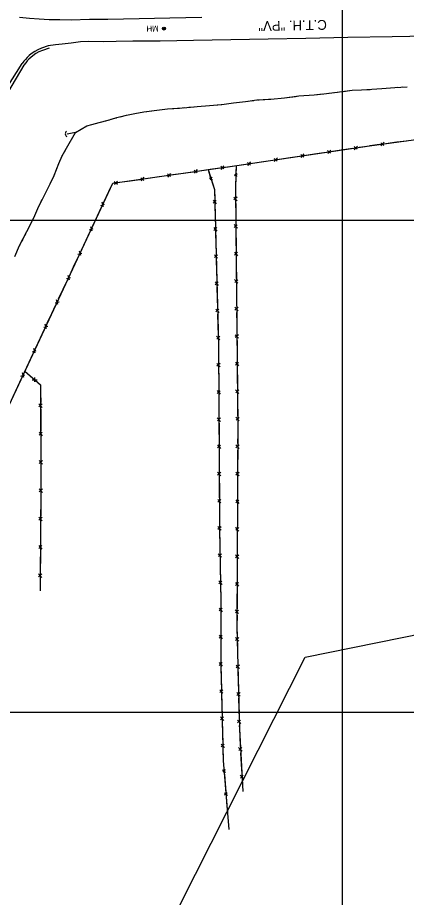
# Model space of a CAD drawing. Extents: x 353423 to 364002, y 127000 to 201942.
# Drawn here: x 360670 to 361065, y 157812 to 158706 of the extents above; entities that cross this region are included whole.
import ezdxf

# ---------------------------------------------------------------- set-up
doc = ezdxf.new("R2010")
doc.units = 0
for name, color, linetype in [('E_DTM_SlopeBottom', 7, 'Continuous'), ('E_DTM_SlopeTop', 7, 'Continuous'), ('E_LAND_TreeLine', 7, 'Continuous'), ('E_RDWY_Gravel', 7, 'Continuous'), ('E_RW_IP', 7, 'Continuous'), ('E_STRUCT_WingWall', 7, 'Continuous'), ('E_UTL_ETransformer', 7, 'Continuous')]:
    doc.layers.add(name, color=color, linetype=linetype)

msp = doc.modelspace()

# ---------------------------------------------------------------- linework, layer by layer
at = {"layer": 'E_DTM_SlopeBottom'}
for p, q in [((361039.01, 158578.54), (361042.15, 158575.82)), ((361039.27, 158575.36), (361042.46, 158579.01)), ((360984.75, 158570.6), (360987.93, 158567.92)), ((360985.06, 158567.43), (360988.2, 158571.12)), ((361011.86, 158574.64), (361015.04, 158571.96)), ((361012.16, 158571.46), (361015.31, 158575.15)), ((360930.54, 158562.53), (360933.72, 158559.85)), ((360930.84, 158559.35), (360933.99, 158563.04)), ((360957.65, 158566.57), (360960.83, 158563.89)), ((360957.95, 158563.39), (360961.1, 158567.08)), ((360849.29, 158550.69), (360852.45, 158548)), ((360849.58, 158547.52), (360852.74, 158551.18)), ((360876.36, 158554.55), (360879.52, 158551.86)), ((360876.64, 158551.39), (360879.81, 158555.05)), ((360903.43, 158558.49), (360906.61, 158555.81)), ((360903.74, 158555.32), (360906.88, 158559.01)), ((360795.16, 158542.96), (360798.32, 158540.27)), ((360795.45, 158539.79), (360798.61, 158543.46)), ((360822.23, 158546.83), (360825.38, 158544.13)), ((360822.51, 158543.66), (360825.67, 158547.32)), ((360864.77, 158542.78), (360867.98, 158540.86)), ((360867.15, 158543.42), (360865.52, 158540.65)), ((360892.95, 158546.85), (360890.5, 158544.86)), ((360890.53, 158547.07), (360892.84, 158544.2)), ((360768.1, 158539.1), (360771.25, 158536.41)), ((360768.38, 158535.93), (360771.54, 158539.59)), ((360754.38, 158514.86), (360758.36, 158516.03)), ((360757.19, 158513.37), (360755.85, 158518.02)), ((360868.51, 158520.03), (360871.81, 158516.43)), ((360871.73, 158519.94), (360868.65, 158517.09)), ((360889.69, 158523.34), (360892.98, 158519.64)), ((360892.94, 158523.2), (360889.79, 158520.37)), ((360742.8, 158490.1), (360746.78, 158491.27)), ((360745.61, 158488.6), (360744.27, 158493.25)), ((360869.21, 158492.42), (360872.51, 158488.81)), ((360872.42, 158492.33), (360869.35, 158489.48)), ((360889.95, 158495.38), (360893.24, 158491.68)), ((360893.21, 158495.24), (360890.05, 158492.4)), ((360731.22, 158465.33), (360735.2, 158466.5)), ((360734.03, 158463.83), (360732.69, 158468.48)), ((360869.91, 158464.8), (360873.21, 158461.2)), ((360873.12, 158464.71), (360870.05, 158461.86)), ((360890.21, 158467.42), (360893.5, 158463.72)), ((360893.47, 158467.28), (360890.31, 158464.44)), ((360722.45, 158439.07), (360721.11, 158443.72)), ((360719.64, 158440.56), (360723.62, 158441.73)), ((360870.61, 158437.18), (360873.91, 158433.58)), ((360873.82, 158437.1), (360870.75, 158434.24)), ((360890.48, 158439.46), (360893.76, 158435.76)), ((360893.73, 158439.32), (360890.57, 158436.48)), ((360708.05, 158415.8), (360712.04, 158416.96)), ((360710.86, 158414.3), (360709.53, 158418.95)), ((360871.34, 158409.57), (360874.65, 158405.97)), ((360874.56, 158409.49), (360871.49, 158406.63)), ((360890.74, 158411.49), (360894.02, 158407.79)), ((360893.99, 158411.35), (360890.83, 158408.52)), ((360696.48, 158391.03), (360700.46, 158392.2)), ((360699.28, 158389.53), (360697.95, 158394.18)), ((360872.08, 158381.95), (360875.39, 158378.36)), ((360875.29, 158381.87), (360872.22, 158379.02)), ((360891, 158383.53), (360894.28, 158379.83)), ((360894.25, 158383.39), (360891.09, 158380.55)), ((360684.89, 158366.26), (360688.88, 158367.43)), ((360687.7, 158364.77), (360686.37, 158369.42)), ((360872.43, 158354.36), (360875.67, 158350.71)), ((360875.64, 158354.22), (360872.52, 158351.42)), ((360891.26, 158355.57), (360894.54, 158351.87)), ((360894.51, 158355.43), (360891.35, 158352.59)), ((360673.31, 158341.5), (360677.29, 158342.67)), ((360676.12, 158340), (360674.79, 158344.65)), ((360684.79, 158337.5), (360689.88, 158337.57)), ((360687.09, 158339.94), (360687.17, 158335.57)), ((360891.52, 158327.61), (360894.81, 158323.9)), ((360894.77, 158327.46), (360891.62, 158324.63)), ((360872.67, 158326.74), (360875.91, 158323.08)), ((360875.88, 158326.6), (360872.76, 158323.8)), ((360691.52, 158313.43), (360694.88, 158309.6)), ((360694.86, 158313.27), (360691.6, 158310.37)), ((360872.85, 158299.12), (360876.09, 158295.46)), ((360876.07, 158298.97), (360872.94, 158296.18)), ((360891.78, 158299.64), (360895.07, 158295.94)), ((360895.03, 158299.5), (360891.88, 158296.67)), ((360691.63, 158284.63), (360694.99, 158280.8)), ((360694.98, 158284.47), (360691.71, 158281.56)), ((360873, 158271.5), (360876.23, 158267.83)), ((360876.22, 158271.35), (360873.09, 158268.56)), ((360891.8, 158271.7), (360895.03, 158267.96)), ((360895.05, 158271.52), (360891.85, 158268.73)), ((360691.74, 158255.83), (360695.11, 158252)), ((360695.09, 158255.67), (360691.83, 158252.76)), ((360873.15, 158243.88), (360876.38, 158240.21)), ((360876.36, 158243.72), (360873.23, 158240.93)), ((360891.69, 158243.74), (360894.93, 158240)), ((360894.94, 158243.56), (360891.75, 158240.76)), ((360691.78, 158227.05), (360695.09, 158223.18)), ((360695.12, 158226.84), (360691.82, 158223.98)), ((360873.3, 158216.25), (360876.53, 158212.58)), ((360876.51, 158216.1), (360873.38, 158213.31)), ((360891.59, 158215.78), (360894.83, 158212.03)), ((360894.84, 158215.59), (360891.65, 158212.8)), ((360691.53, 158198.24), (360694.85, 158194.37)), ((360694.88, 158198.04), (360691.58, 158195.18)), ((360873.44, 158188.63), (360876.67, 158184.96)), ((360876.66, 158188.48), (360873.53, 158185.69)), ((360891.49, 158187.81), (360894.73, 158184.07)), ((360894.74, 158187.63), (360891.55, 158184.83)), ((360691.29, 158169.44), (360694.61, 158165.57)), ((360694.64, 158169.24), (360691.34, 158166.38)), ((360873.89, 158160.99), (360877.17, 158157.36)), ((360877.11, 158160.88), (360874.01, 158158.05)), ((360891.39, 158159.85), (360894.62, 158156.11)), ((360894.64, 158159.67), (360891.44, 158156.87)), ((360691.05, 158140.64), (360694.37, 158136.77)), ((360694.4, 158140.44), (360691.1, 158137.57)), ((360874.38, 158133.37), (360877.66, 158129.74)), ((360877.6, 158133.26), (360874.5, 158130.43)), ((360891.28, 158131.89), (360894.52, 158128.14)), ((360894.53, 158131.7), (360891.34, 158128.91)), ((360874.74, 158105.78), (360877.95, 158102.09)), ((360877.95, 158105.61), (360874.8, 158102.84)), ((360891.18, 158103.92), (360894.42, 158100.18)), ((360894.43, 158103.74), (360891.24, 158100.95)), ((360874.71, 158078.15), (360877.92, 158074.46)), ((360877.92, 158077.98), (360874.77, 158075.21)), ((360891.37, 158075.91), (360894.7, 158072.26)), ((360894.62, 158075.82), (360891.5, 158072.94)), ((360874.68, 158050.53), (360877.89, 158046.84)), ((360877.89, 158050.36), (360874.74, 158047.59)), ((360892.03, 158047.96), (360895.36, 158044.3)), ((360895.28, 158047.86), (360892.16, 158044.98)), ((360875.34, 158022.87), (360878.65, 158019.27)), ((360878.56, 158022.78), (360875.49, 158019.93)), ((360892.68, 158020), (360896.02, 158016.35)), ((360895.94, 158019.91), (360892.82, 158017.03)), ((360876.06, 157995.25), (360879.36, 157991.65)), ((360879.27, 157995.17), (360876.2, 157992.32)), ((360893.34, 157992.05), (360896.68, 157988.39)), ((360896.6, 157991.95), (360893.48, 157989.07)), ((360876.77, 157967.64), (360880.08, 157964.04)), ((360879.99, 157967.55), (360876.92, 157964.7)), ((360894.56, 157964.06), (360898.01, 157960.51)), ((360897.82, 157964.06), (360894.79, 157961.09)), ((360878.22, 157941.61), (360881.19, 157938.71)), ((360880.95, 157941.69), (360878.47, 157939.12)), ((360896.05, 157936.14), (360899.49, 157932.58)), ((360899.3, 157936.14), (360896.28, 157933.17)), ((360880.1, 157918.17), (360883.07, 157915.26)), ((360882.83, 157918.25), (360880.35, 157915.68))]:
    msp.add_line(p, q, dxfattribs=at)
for points in [[(360892.67, 158555.4), (361027.48, 158575.48), (361109.67, 158586.67)], [(361044.32, 158577.77), (361055.36, 158579.27)], [(361055.36, 158579.27), (361065.06, 158580.6)], [(360973.99, 158567.51), (360983.68, 158568.95)], [(360990.08, 158569.9), (361001.1, 158571.55)], [(361001.1, 158571.55), (361010.78, 158572.99)], [(361017.19, 158573.94), (361027.48, 158575.48), (361028.2, 158575.57)], [(361028.2, 158575.57), (361037.91, 158576.9)], [(360919.78, 158559.43), (360929.46, 158560.88)], [(360935.87, 158561.83), (360946.88, 158563.47)], [(360946.88, 158563.47), (360956.57, 158564.91)], [(360962.97, 158565.87), (360973.99, 158567.51)], [(360646.79, 158281.31), (360766.54, 158537.39), (360892.67, 158555.4)], [(360854.6, 158549.96), (360865.6, 158551.53)], [(360863.42, 158551.22), (360869.96, 158531.09)], [(360863.42, 158551.22), (360865.76, 158544.03)], [(360865.6, 158551.53), (360875.28, 158552.91)], [(360881.67, 158553.83), (360892.67, 158555.4)], [(360892.17, 158555.32), (360891.33, 158534.52)], [(360892.17, 158555.32), (360891.87, 158547.89)], [(360892.67, 158555.4), (360902.36, 158556.84)], [(360908.76, 158557.79), (360919.78, 158559.43)], [(360800.47, 158542.23), (360811.47, 158543.8)], [(360811.47, 158543.8), (360821.14, 158545.18)], [(360827.54, 158546.1), (360838.54, 158547.67)], [(360838.54, 158547.67), (360848.21, 158549.05)], [(360891.67, 158542.97), (360891.33, 158534.52)], [(360762.6, 158528.97), (360766.54, 158537.39), (360767.01, 158537.46)], [(360773.41, 158538.37), (360784.41, 158539.94)], [(360784.41, 158539.94), (360794.08, 158541.32)], [(360867.3, 158539.27), (360869.96, 158531.09)], [(360891.33, 158534.52), (360893.61, 158290.58), (360892.86, 158086.55), (360895.3, 157983.03), (360898.68, 157919.45)], [(360891.33, 158534.52), (360891.42, 158524.52)], [(360757.9, 158518.91), (360762.6, 158528.97)], [(360869.96, 158531.09), (360872.29, 158438.7), (360873.97, 158375.65), (360874.5, 158314.08), (360875.19, 158185.3), (360876.47, 158112.86), (360876.4, 158048.6), (360878.93, 157951.09)], [(360869.96, 158531.09), (360870.2, 158521.22)], [(360891.49, 158517.92), (360891.59, 158506.55)], [(360751.02, 158504.21), (360755.16, 158513.06)], [(360870.37, 158514.7), (360870.65, 158503.48)], [(360891.59, 158506.55), (360891.69, 158496.56)], [(360746.32, 158494.14), (360751.02, 158504.21)], [(360870.65, 158503.48), (360870.9, 158493.61)], [(360739.44, 158479.44), (360743.58, 158488.29)], [(360891.75, 158489.95), (360891.85, 158478.59)], [(360734.73, 158469.38), (360739.44, 158479.44)], [(360871.07, 158487.08), (360871.35, 158475.86)], [(360871.35, 158475.86), (360871.6, 158465.99)], [(360891.85, 158478.59), (360891.95, 158468.6)], [(360727.86, 158454.67), (360732, 158463.52)], [(360892.01, 158461.99), (360892.12, 158450.63)], [(360723.15, 158444.61), (360727.86, 158454.67)], [(360871.77, 158459.47), (360872.05, 158448.25)], [(360872.05, 158448.25), (360872.29, 158438.7), (360872.3, 158438.38)], [(360892.12, 158450.63), (360892.21, 158440.64)], [(360716.28, 158429.91), (360720.42, 158438.76)], [(360711.57, 158419.84), (360716.28, 158429.91)], [(360872.47, 158431.85), (360872.77, 158420.63)], [(360892.27, 158434.03), (360892.38, 158422.67)], [(360872.77, 158420.63), (360873.03, 158410.76)], [(360892.38, 158422.67), (360892.47, 158412.67)], [(360704.7, 158405.14), (360708.84, 158413.99)], [(360699.99, 158395.08), (360704.7, 158405.14)], [(360873.21, 158404.24), (360873.51, 158393.02)], [(360892.53, 158406.07), (360892.64, 158394.7)], [(360873.51, 158393.02), (360873.77, 158383.15)], [(360892.64, 158394.7), (360892.73, 158384.71)], [(360693.12, 158380.37), (360697.26, 158389.23)], [(360688.41, 158370.31), (360693.12, 158380.37)], [(360873.94, 158376.63), (360873.97, 158375.65), (360874.06, 158365.4)], [(360892.79, 158378.1), (360892.9, 158366.74)], [(360681.54, 158355.61), (360685.67, 158364.46)], [(360874.06, 158365.4), (360874.14, 158355.53)], [(360892.9, 158366.74), (360892.99, 158356.75)], [(360676.83, 158345.54), (360681.54, 158355.61)], [(360677.19, 158346.31), (360693.24, 158332.69), (360693.63, 158233.87), (360692.7, 158123.32)], [(360677.19, 158346.31), (360685.04, 158339.65)], [(360874.2, 158349), (360874.3, 158337.78)], [(360893.05, 158350.14), (360893.16, 158338.78)], [(360669.96, 158330.84), (360674.09, 158339.69)], [(360874.3, 158337.78), (360874.38, 158327.91)], [(360893.16, 158338.78), (360893.26, 158328.79)], [(360665.25, 158320.78), (360669.96, 158330.84)], [(360690.22, 158335.24), (360693.24, 158332.69), (360693.27, 158324.93)], [(360693.27, 158324.93), (360693.31, 158314.64)], [(360874.44, 158321.38), (360874.5, 158314.08), (360874.52, 158310.15)], [(360893.32, 158322.18), (360893.42, 158310.82)], [(360874.52, 158310.15), (360874.57, 158300.28)], [(360893.42, 158310.82), (360893.52, 158300.82)], [(360693.34, 158307.83), (360693.38, 158296.13)], [(360693.38, 158296.13), (360693.42, 158285.84)], [(360874.61, 158293.76), (360874.67, 158282.53)], [(360893.58, 158294.22), (360893.61, 158290.58), (360893.58, 158282.86)], [(360874.67, 158282.53), (360874.72, 158272.66)], [(360893.58, 158282.86), (360893.55, 158272.86)], [(360693.45, 158279.03), (360693.5, 158267.33)], [(360693.5, 158267.33), (360693.54, 158257.03)], [(360874.76, 158266.13), (360874.82, 158254.91)], [(360893.52, 158266.25), (360893.48, 158254.89)], [(360693.57, 158250.23), (360693.61, 158238.52)], [(360874.82, 158254.91), (360874.87, 158245.04)], [(360893.48, 158254.89), (360893.44, 158244.9)], [(360693.61, 158238.52), (360693.63, 158233.87), (360693.58, 158228.23)], [(360874.9, 158238.51), (360874.96, 158227.28)], [(360893.42, 158238.29), (360893.38, 158226.93)], [(360693.53, 158221.43), (360693.43, 158209.72)], [(360874.96, 158227.28), (360875.02, 158217.41)], [(360893.38, 158226.93), (360893.34, 158216.93)], [(360693.43, 158209.72), (360693.34, 158199.43)], [(360875.05, 158210.89), (360875.11, 158199.66)], [(360893.32, 158210.33), (360893.28, 158198.96)], [(360875.11, 158199.66), (360875.16, 158189.79)], [(360893.28, 158198.96), (360893.24, 158188.97)], [(360693.29, 158192.62), (360693.19, 158180.92)], [(360693.19, 158180.92), (360693.1, 158170.63)], [(360875.22, 158183.26), (360875.42, 158172.04)], [(360893.21, 158182.36), (360893.17, 158171)], [(360875.42, 158172.04), (360875.6, 158162.17)], [(360893.17, 158171), (360893.14, 158161.01)], [(360693.04, 158163.82), (360692.95, 158152.12)], [(360692.95, 158152.12), (360692.86, 158141.82)], [(360875.71, 158155.64), (360875.91, 158144.42)], [(360893.11, 158154.4), (360893.07, 158143.04)], [(360875.91, 158144.42), (360876.09, 158134.55)], [(360893.07, 158143.04), (360893.03, 158133.04)], [(360692.8, 158135.02), (360692.7, 158123.32)], [(360876.2, 158128.02), (360876.4, 158116.8)], [(360893.01, 158126.44), (360892.97, 158115.07)], [(360876.4, 158116.8), (360876.47, 158112.86), (360876.47, 158106.93)], [(360892.97, 158115.07), (360892.93, 158105.08)], [(360876.46, 158100.4), (360876.45, 158089.18)], [(360892.91, 158098.47), (360892.86, 158087.11)], [(360876.45, 158089.18), (360876.43, 158079.3)], [(360892.86, 158087.11), (360892.86, 158086.55), (360893.08, 158077.12)], [(360876.43, 158072.78), (360876.41, 158061.55)], [(360893.24, 158070.52), (360893.51, 158059.15)], [(360876.41, 158061.55), (360876.4, 158051.68)], [(360893.51, 158059.15), (360893.74, 158049.16)], [(360876.49, 158045.15), (360876.78, 158033.93)], [(360893.9, 158042.56), (360894.17, 158031.2)], [(360876.78, 158033.93), (360877.04, 158024.06)], [(360894.17, 158031.2), (360894.4, 158021.21)], [(360877.21, 158017.54), (360877.5, 158006.32)], [(360894.56, 158014.6), (360894.83, 158003.24)], [(360877.5, 158006.32), (360877.75, 157996.45)], [(360894.83, 158003.24), (360895.06, 157993.25)], [(360877.92, 157989.92), (360878.21, 157978.7)], [(360878.21, 157978.7), (360878.47, 157968.83)], [(360895.22, 157986.65), (360895.3, 157983.03), (360895.71, 157975.3)], [(360895.71, 157975.3), (360896.24, 157965.32)], [(360878.64, 157962.31), (360878.93, 157951.09)], [(360896.6, 157958.72), (360897.2, 157947.37)], [(360878.93, 157951.09), (360884.57, 157880.76)], [(360878.93, 157951.09), (360879.6, 157942.71)], [(360897.2, 157947.37), (360897.73, 157937.39)], [(360880.04, 157937.17), (360880.81, 157927.64)], [(360880.81, 157927.64), (360881.48, 157919.27)], [(360898.08, 157930.8), (360898.17, 157929.18)], [(360881.93, 157913.73), (360882.69, 157904.2)], [(360882.69, 157904.2), (360883.08, 157899.38)]]:
    msp.add_lwpolyline(points, dxfattribs=at)
msp.add_arc((360721.81, 158587.66), 3.48, 129.58908, 235.82865, dxfattribs=at)
at = {"layer": 'E_DTM_SlopeTop'}
for points in [[(360671.8, 158706.08), (360681.83, 158705.1), (360691.77, 158704.45), (360701.83, 158703.63), (360712.9, 158703.54), (360724.44, 158703.35), (360742.86, 158704.02), (360761.69, 158704.15), (360793.47, 158704.67), (360824.6, 158705.24), (360857.16, 158705.98)], [(361086.69, 158686.83), (361050.53, 158686.17), (361005.58, 158685.44), (360962.72, 158684.45), (360924.63, 158683.66), (360886.52, 158683), (360848.78, 158682.22), (360814.81, 158681.85), (360787.12, 158681.56), (360770.16, 158681.42), (360756.82, 158681.16), (360742.43, 158681.26), (360733.96, 158680.88), (360724.21, 158679.79), (360715.06, 158678.64), (360708.31, 158677.89)], [(360701.1, 158676.79), (360694.27, 158674.5), (360690.43, 158673.01), (360687.22, 158671.17), (360683.66, 158668.69), (360681.64, 158666.99), (360679.49, 158665.07), (360677.81, 158663.21), (360676.16, 158661.23), (360674.39, 158658.98)], [(360708.31, 158677.89), (360701.1, 158676.79)], [(360701.89, 158674.42), (360695.12, 158672.15), (360691.51, 158670.75), (360688.56, 158669.05), (360685.18, 158666.71), (360683.28, 158665.1), (360681.25, 158663.29), (360679.7, 158661.58), (360678.1, 158659.65), (360676.35, 158657.43)], [(360514.98, 158274.48), (360541.59, 158356.29), (360554.82, 158395.64), (360567.76, 158434.68), (360582.15, 158478.15), (360593.29, 158511.69), (360597.43, 158522.34), (360603.23, 158537.9), (360609.09, 158550.12), (360617.58, 158565.33), (360628.19, 158583.69), (360638.9, 158601.49), (360649.08, 158618.15), (360658.81, 158634.33), (360674.39, 158658.98)], [(360676.35, 158657.43), (360643.82, 158602.68), (360629.11, 158578.29), (360616.74, 158555.73), (360610.6, 158543.51), (360608.79, 158539.08), (360605.11, 158528.83), (360596.16, 158503.24), (360587.54, 158477.31), (360573.99, 158437.16), (360558.04, 158388.58), (360540.07, 158334.32), (360520.99, 158274.54)]]:
    msp.add_lwpolyline(points, dxfattribs=at)
at = {"layer": 'E_LAND_TreeLine'}
for p, q in [((361000, 157500), (361000, 160500)), ((358500, 158500), (362500, 158500)), ((358500, 158500), (362500, 158500)), ((361000, 156000), (361000, 158500)), ((358500, 158000), (362500, 158000)), ((358500, 158000), (362500, 158000))]:
    msp.add_line(p, q, dxfattribs=at)
at = {"layer": 'E_RDWY_Gravel'}
msp.add_lwpolyline([(360584.32, 156452.95), (360580.01, 157300.9), (360962.3, 158055.83), (362034.98, 158273.37), (362030.68, 158346.71)], dxfattribs=at)
at = {"layer": 'E_STRUCT_WingWall'}
for points in [[(360728.82, 158588.88), (360740.16, 158595.71), (360745.48, 158596.99), (360752.84, 158599.08), (360761.84, 158601.55), (360770.79, 158604.07), (360780.7, 158606.57), (360789.19, 158608.32), (360798.17, 158609.84), (360808.72, 158611.31), (360822.23, 158612.84), (360832.28, 158613.58), (360842.02, 158614.45), (360852.34, 158615.33), (360865.03, 158616.26), (360877.35, 158617.39), (360889.2, 158618.97), (360901.43, 158620.29), (360913.11, 158621.97), (360927.2, 158622.93), (360941.27, 158624.29), (360955.74, 158626.04), (360971.34, 158627.27), (360981.22, 158628.25), (360992.05, 158629.61), (361009.87, 158631.77), (361019.37, 158632.23), (361029.91, 158632.85), (361039.99, 158633.61), (361053.37, 158634.76), (361065.84, 158635.37)], [(361000.71, 158630.66), (361009.87, 158631.77), (361019.37, 158632.23), (361028.18, 158632.74)], [(361028.18, 158632.74), (361029.91, 158632.85), (361039.99, 158633.61), (361053.37, 158634.76), (361055.66, 158634.88)], [(361059.46, 158635.06), (361061.35, 158635.15)], [(360919.38, 158622.39), (360921.28, 158622.52)], [(360925.07, 158622.78), (360927.2, 158622.93), (360941.27, 158624.29), (360952.49, 158625.65)], [(360952.49, 158625.65), (360955.74, 158626.04), (360971.34, 158627.27), (360979.95, 158628.12)], [(360983.72, 158628.56), (360985.61, 158628.8)], [(360989.38, 158629.27), (360991.27, 158629.51)], [(360995.04, 158629.97), (360996.93, 158630.2)], [(360801.21, 158610.26), (360808.72, 158611.31), (360822.23, 158612.84), (360828.6, 158613.31)], [(360832.39, 158613.59), (360834.29, 158613.76)], [(360838.07, 158614.1), (360839.97, 158614.27)], [(360843.76, 158614.6), (360845.65, 158614.76)], [(360849.44, 158615.08), (360852.34, 158615.33), (360865.03, 158616.26), (360876.91, 158617.36)], [(360876.91, 158617.36), (360877.35, 158617.39), (360889.2, 158618.97), (360901.43, 158620.29), (360904.28, 158620.7)], [(360908.04, 158621.24), (360909.92, 158621.51)], [(360913.69, 158622.01), (360915.59, 158622.14)], [(360774.18, 158604.92), (360780.7, 158606.57), (360789.19, 158608.32), (360798.17, 158609.84), (360801.21, 158610.26)], [(360728.82, 158588.88), (360740.16, 158595.71), (360745.48, 158596.99), (360752.84, 158599.08), (360754, 158599.4)], [(360757.67, 158600.4), (360759.51, 158600.91)], [(360763.17, 158601.92), (360765, 158602.44)], [(360768.66, 158603.47), (360770.49, 158603.98)], [(360667.18, 158462.86), (360671.95, 158473.99), (360679.33, 158488.24), (360686.41, 158502.19), (360690.34, 158511.73), (360694.74, 158520.55), (360703.08, 158536.89), (360706.91, 158545.38), (360711.74, 158557.27), (360715.2, 158565.2), (360719.57, 158573.04), (360728.82, 158588.88), (360720.11, 158587.21)], [(360717.43, 158569.2), (360719.57, 158573.04), (360728.82, 158588.88), (360720.11, 158587.21)], [(360714.42, 158563.4), (360715.2, 158565.2), (360715.31, 158565.39)], [(360709.33, 158551.35), (360710.15, 158553.37)], [(360711.8, 158557.41), (360712.67, 158559.4)], [(360693.9, 158518.87), (360694.74, 158520.55), (360703.08, 158536.89), (360706.91, 158545.38), (360707.69, 158547.31)], [(360680.38, 158490.31), (360686.41, 158502.19), (360690.34, 158511.73), (360693.9, 158518.87)], [(360674.38, 158478.68), (360675.38, 158480.62)], [(360677.39, 158484.49), (360678.39, 158486.43)], [(360671.45, 158472.83), (360671.95, 158473.99), (360672.37, 158474.81)]]:
    msp.add_lwpolyline(points, dxfattribs=at)
at = {"layer": 'E_UTL_ETransformer'}
for centre, radius in [((360818.63, 158694.48), 1.5), ((360818.62, 158694.49), 1.22), ((360818.63, 158694.5), 0.968), ((360818.66, 158694.51), 0.605)]:
    msp.add_circle(centre, radius, dxfattribs=at)

# ---------------------------------------------------------------- texts
at = {"layer": 'E_RW_IP'}
msp.add_text('C.T.H. "PV"', height=10, rotation=181.18669, dxfattribs=at).set_placement((360984.13, 158703.35))
at = {"layer": 'E_UTL_ETransformer'}
msp.add_text('MH', height=6, rotation=181.03355, dxfattribs=at).set_placement((360813.29, 158697.53))

doc.saveas('drawing.dxf')
